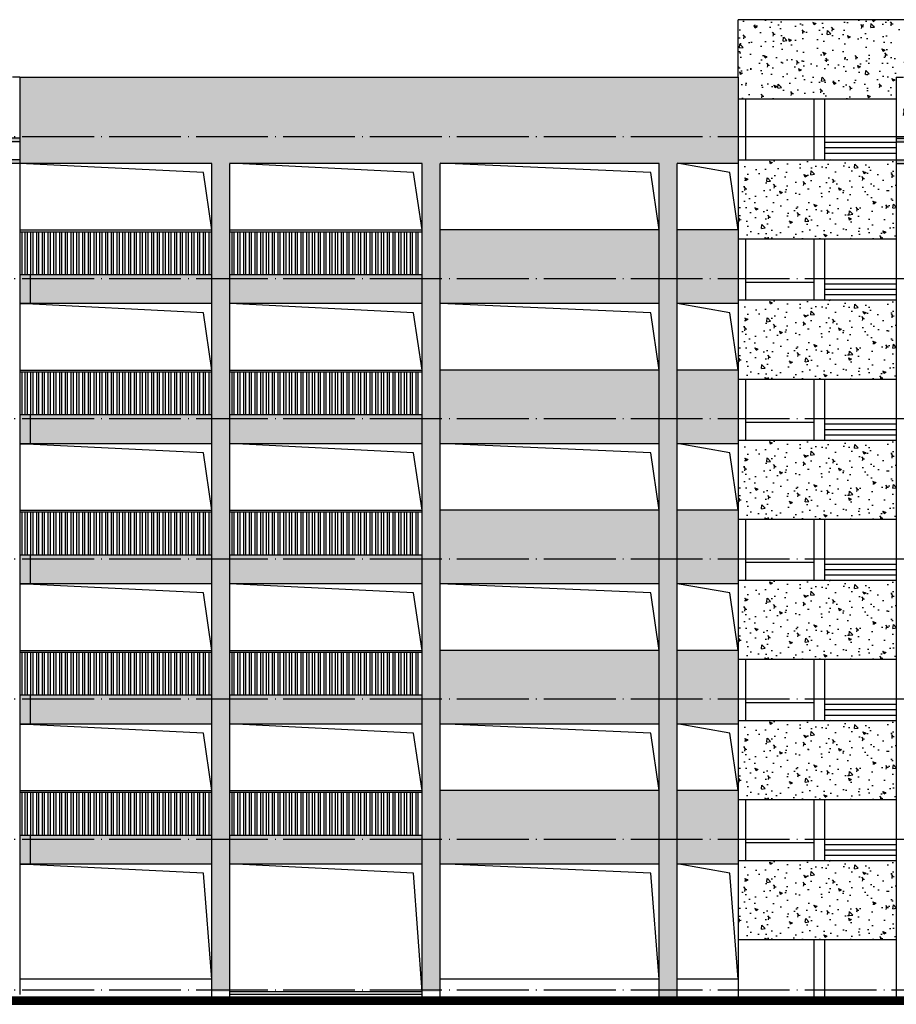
# Model space of a CAD drawing. Extents: x 1779708 to 7299578, y -1121471 to 88434.
# Tile 614 of 656: x 5733946 to 5758346, y -1005958 to -978558. Entities that reach past the tile are written whole.
import ezdxf

# ---------------------------------------------------------------- set-up
doc = ezdxf.new("R2010")
doc.units = 0
doc.header["$LTSCALE"] = 1000
doc.header["$MEASUREMENT"] = 0
doc.linetypes.add('DOTE', pattern=[2.42, 2, -0.2, 0.02, -0.2])
for name, color, linetype in [('DOTE', 1, 'DOTE'), ('SPACE', 7, 'CONTINUOUS'), ('WALL', 255, 'CONTINUOUS'), ('可见线', 6, 'CONTINUOUS'), ('栏杆', 6, 'CONTINUOUS'), ('立面填充图例白', 7, 'CONTINUOUS'), ('立面细线', 114, 'CONTINUOUS')]:
    doc.layers.add(name, color=color, linetype=linetype)
doc.styles.add('_TCH_SPACE', font='SIMPLEX', dxfattribs={"height": 5, "bigfont": 'GBCBIG'})
pattern_1 = [(130, (11405292.2, -3328.6), (-819.83101, -71.725885), [85.725, -942.975]), (185, (11405292.2, -3328.6), (158.59272, 859.75489), [68.58, -754.38]), (79.549, (11405223.9, -3334.6), (-661.24126, 788.0251), [72.855, -801.405]), (133.8158, (11405292.2, -3100), (-1219.85568, -189.19048), [128.5875, -1414.4625]), (83.3644, (11405190.5, -3115.8), (-1068.31906, 1113.415), [109.2825, -1202.1075]), (188.816, (11405292.2, -3100), (-1068.32073, 1113.41303), [102.87, -1131.57]), (159, (11405177.9, -3157.15), (-682.26696, -460.19483), [85.725, -942.975]), (214, (11405177.9, -3157.15), (-278.10913, 828.84585), [68.58, -754.38]), (108.5486, (11405121, -3195.5), (-960.37421, 368.65286), [72.855, -801.405]), (142.5, (11405292.2, -3328.6), (-13.898715, 380.497675), [0, -745.236, 0, -765.81, 0, -757.2375]), (172.5, (11405292.2, -3328.6), (-300.68848, 450.812587), [0, -436.626, 0, -728.091, 0, -288.6075]), (212.5, (11405547.08, -3328.6), (-610.157678, -25.779348), [0, -285.75, 0, -891.54, 0, -1183.005]), (222.5, (11405661.4, -3328.6), (-666.581316, 114.41921), [0, -371.475, 0, -592.074, 0, -840.105])]

# ---------------------------------------------------------------- blocks, each defined once
blk = doc.blocks.new('A$C65B55DC4')
at = {"layer": '可见线'}
for points in [[(-6350, 100), (-11700, 100)], [(-500, 100), (-5850, 100)]]:
    blk.add_lwpolyline(points, dxfattribs=at)
at = {"layer": '栏杆'}
for p, q in [((6100, 1350), (0, 1350)), ((8300, 1350), (6600, 1350)), ((-6350, -700), (-11700, -700)), ((-500, -700), (-5850, -700)), ((6100, -700), (0, -700)), ((8300, -700), (6600, -700))]:
    blk.add_line(p, q, dxfattribs=at)
for points in [[(-11700, 1350), (-6350, 1350)], [(-11700, 1300), (-6350, 1300)], [(-11700, 1300), (-11700, 100)], [(-11640, 1300), (-11640, 100)], [(-11555, 1300), (-11555, 100)], [(-11495, 1300), (-11495, 100)], [(-11395, 1300), (-11395, 100)], [(-11335, 1300), (-11335, 100)], [(-11235, 1300), (-11235, 100)], [(-11175, 1300), (-11175, 100)], [(-11075, 1300), (-11075, 100)], [(-11015, 1300), (-11015, 100)], [(-10915, 1300), (-10915, 100)], [(-10855, 1300), (-10855, 100)], [(-10755, 1300), (-10755, 100)], [(-10695, 1300), (-10695, 100)], [(-10595, 1300), (-10595, 100)], [(-10535, 1300), (-10535, 100)], [(-10435, 1300), (-10435, 100)], [(-10375, 1300), (-10375, 100)], [(-10275, 1300), (-10275, 100)], [(-10215, 1300), (-10215, 100)], [(-10115, 1300), (-10115, 100)], [(-10055, 1300), (-10055, 100)], [(-9955, 1300), (-9955, 100)], [(-9895, 1300), (-9895, 100)], [(-9795, 1300), (-9795, 100)], [(-9735, 1300), (-9735, 100)], [(-9635, 1300), (-9635, 100)], [(-9575, 1300), (-9575, 100)], [(-9475, 1300), (-9475, 100)], [(-9415, 1300), (-9415, 100)], [(-9315, 1300), (-9315, 100)], [(-9255, 1300), (-9255, 100)], [(-9155, 1300), (-9155, 100)], [(-9095, 1300), (-9095, 100)], [(-8995, 1300), (-8995, 100)], [(-8935, 1300), (-8935, 100)], [(-8835, 1300), (-8835, 100)], [(-8775, 1300), (-8775, 100)], [(-8675, 1300), (-8675, 100)], [(-8615, 1300), (-8615, 100)], [(-8515, 1300), (-8515, 100)], [(-8455, 1300), (-8455, 100)], [(-8355, 1300), (-8355, 100)], [(-8295, 1300), (-8295, 100)], [(-8195, 1300), (-8195, 100)], [(-8135, 1300), (-8135, 100)], [(-8035, 1300), (-8035, 100)], [(-7975, 1300), (-7975, 100)], [(-7875, 1300), (-7875, 100)], [(-7815, 1300), (-7815, 100)], [(-7715, 1300), (-7715, 100)], [(-7655, 1300), (-7655, 100)], [(-7555, 1300), (-7555, 100)], [(-7495, 1300), (-7495, 100)], [(-7395, 1300), (-7395, 100)], [(-7335, 1300), (-7335, 100)], [(-7235, 1300), (-7235, 100)], [(-7175, 1300), (-7175, 100)], [(-7075, 1300), (-7075, 100)], [(-7015, 1300), (-7015, 100)], [(-6915, 1300), (-6915, 100)], [(-6855, 1300), (-6855, 100)], [(-6755, 1300), (-6755, 100)], [(-6695, 1300), (-6695, 100)], [(-6595, 1300), (-6595, 100)], [(-6535, 1300), (-6535, 100)], [(-6435, 1300), (-6435, 100)], [(-6375, 1300), (-6375, 100)], [(-5850, 1350), (-500, 1350)], [(-5850, 1300), (-500, 1300)], [(-5795, 1300), (-5795, 100)], [(-5735, 1300), (-5735, 100)], [(-5635, 1300), (-5635, 100)], [(-5575, 1300), (-5575, 100)], [(-5475, 1300), (-5475, 100)], [(-5415, 1300), (-5415, 100)], [(-5315, 1300), (-5315, 100)], [(-5255, 1300), (-5255, 100)], [(-5155, 1300), (-5155, 100)], [(-5095, 1300), (-5095, 100)], [(-4995, 1300), (-4995, 100)], [(-4935, 1300), (-4935, 100)], [(-4835, 1300), (-4835, 100)], [(-4775, 1300), (-4775, 100)], [(-4675, 1300), (-4675, 100)], [(-4615, 1300), (-4615, 100)], [(-4515, 1300), (-4515, 100)], [(-4455, 1300), (-4455, 100)], [(-4355, 1300), (-4355, 100)], [(-4295, 1300), (-4295, 100)], [(-4195, 1300), (-4195, 100)], [(-4135, 1300), (-4135, 100)], [(-4035, 1300), (-4035, 100)], [(-3975, 1300), (-3975, 100)], [(-3875, 1300), (-3875, 100)], [(-3815, 1300), (-3815, 100)], [(-3715, 1300), (-3715, 100)], [(-3655, 1300), (-3655, 100)], [(-3555, 1300), (-3555, 100)], [(-3495, 1300), (-3495, 100)], [(-3395, 1300), (-3395, 100)], [(-3335, 1300), (-3335, 100)], [(-3235, 1300), (-3235, 100)], [(-3175, 1300), (-3175, 100)], [(-3075, 1300), (-3075, 100)], [(-3015, 1300), (-3015, 100)], [(-2915, 1300), (-2915, 100)], [(-2855, 1300), (-2855, 100)], [(-2755, 1300), (-2755, 100)], [(-2695, 1300), (-2695, 100)], [(-2595, 1300), (-2595, 100)], [(-2535, 1300), (-2535, 100)], [(-2435, 1300), (-2435, 100)], [(-2375, 1300), (-2375, 100)], [(-2275, 1300), (-2275, 100)], [(-2215, 1300), (-2215, 100)], [(-2115, 1300), (-2115, 100)], [(-2055, 1300), (-2055, 100)], [(-1955, 1300), (-1955, 100)], [(-1895, 1300), (-1895, 100)], [(-1795, 1300), (-1795, 100)], [(-1735, 1300), (-1735, 100)], [(-1635, 1300), (-1635, 100)], [(-1575, 1300), (-1575, 100)], [(-1475, 1300), (-1475, 100)], [(-1415, 1300), (-1415, 100)], [(-1315, 1300), (-1315, 100)], [(-1255, 1300), (-1255, 100)], [(-1155, 1300), (-1155, 100)], [(-1095, 1300), (-1095, 100)], [(-995, 1300), (-995, 100)], [(-935, 1300), (-935, 100)], [(-835, 1300), (-835, 100)], [(-775, 1300), (-775, 100)], [(-675, 1300), (-675, 100)], [(-615, 1300), (-615, 100)]]:
    blk.add_lwpolyline(points, dxfattribs=at)

msp = doc.modelspace()

# ---------------------------------------------------------------- hatches: boundary and pattern name
at = {"layer": 'WALL'}
for points in [[(5730246.1, -981958.3), (5720846.1, -981958.3), (5720846.1, -982708.3), (5720646.1, -982708.3), (5720646.1, -982608.3), (5720346.1, -982608.3), (5719646.1, -982608.3), (5719646.1, -982508.3), (5720646.1, -982508.3), (5720646.1, -980808.3), (5719546.1, -980808.3), (5719546.1, -980708.3), (5720846.1, -980708.3), (5720846.1, -981858.3), (5733946.1, -981858.3), (5733946.1, -981958.3), (5733646.1, -981958.3), (5733646.1, -982458.3), (5733946.1, -982458.3), (5733946.1, -982558.3), (5733446.1, -982558.3), (5733446.1, -981958.3), (5730446.1, -981958.3), (5730446.1, -982708.3), (5730246.1, -982708.3)], [(5758846.1, -981958.3), (5761846.1, -981958.3), (5761846.1, -982708.3), (5762046.1, -982708.3), (5762046.1, -981958.3), (5771446.1, -981958.3), (5771446.1, -982708.3), (5771646.1, -982708.3), (5771646.1, -982608.3), (5772646.1, -982608.3), (5772646.1, -982508.3), (5771646.1, -982508.3), (5771646.1, -980808.3), (5772746.1, -980808.3), (5772746.1, -980708.3), (5771446.1, -980708.3), (5771446.1, -981858.3), (5758346.1, -981858.3), (5758346.1, -981958.3), (5758646.1, -981958.3), (5758646.1, -982458.3), (5758346.1, -982458.3), (5758346.1, -982558.3), (5758846.1, -982558.3)]]:
    msp.add_hatch(color=256, dxfattribs=at).paths.add_polyline_path(points)
at = {"layer": '立面填充图例白'}
h = msp.add_hatch(dxfattribs=at)
h.set_pattern_fill('AR-CONC', color=0, scale=450, style=0)
h.set_pattern_definition(pattern_1)
h.paths.add_polyline_path([(5753946.1, -978558.3), (5753946.1, -980158.3), (5753946.1, -980758.3), (5758346.1, -980758.3), (5758346.1, -980158.3), (5758546.1, -980158.3), (5758546.1, -981808.3), (5758846.1, -981808.3), (5758846.1, -978558.3)])
h = msp.add_hatch(dxfattribs=at)
h.set_pattern_fill('AR-CONC', color=0, scale=450, style=0)
h.set_pattern_definition(pattern_1)
h.paths.add_polyline_path([(5739796.1, -1005608.3), (5739296.1, -1005608.3), (5739296.1, -982558.3), (5733946.1, -982558.3), (5733946.1, -980158.3), (5753946.1, -980158.3), (5753946.1, -982558.3), (5752273.2, -982558.3), (5752246.1, -982553.5), (5752246.1, -1005758.3), (5751746.1, -1005758.3), (5751746.1, -982558.3), (5745754.7, -982558.3), (5745646.1, -982553.5), (5745646.1, -1005608.3), (5745146.1, -1005608.3), (5745146.1, -982558.3), (5739890.8, -982558.3), (5739796.1, -982553.5)])
h = msp.add_hatch(dxfattribs=at)
h.set_pattern_fill('AR-CONC', color=0, scale=450, style=0)
h.set_pattern_definition(pattern_1)
h.paths.add_polyline_path([(5758346.1, -984658.3), (5758346.1, -982558.3), (5758346.1, -982458.3), (5753946.1, -982458.3), (5753946.1, -982558.3), (5753946.1, -984658.3)])
h = msp.add_hatch(dxfattribs=at)
h.set_pattern_fill('AR-CONC', color=0, scale=450, style=0)
h.set_pattern_definition(pattern_1)
h.paths.add_polyline_path([(5753946.1, -986458.3), (5753946.1, -984408.3), (5752246.1, -984408.3), (5752246.1, -986458.3)])
h.paths.add_polyline_path([(5751746.1, -986458.3), (5751746.1, -984408.3), (5745646.1, -984408.3), (5745646.1, -986458.3)])
h.paths.add_polyline_path([(5745146.1, -986458.3), (5745146.1, -985658.3), (5739796.1, -985658.3), (5739796.1, -986458.3)])
h.paths.add_polyline_path([(5739296.1, -986458.3), (5739296.1, -985658.3), (5733946.1, -985658.3), (5733946.1, -986458.3)])
h = msp.add_hatch(dxfattribs=at)
h.set_pattern_fill('AR-CONC', color=0, scale=450, style=0)
h.set_pattern_definition([(130, (11405292.2, -7228.6), (-819.83101, -71.725885), [85.725, -942.975]), (185, (11405292.2, -7228.6), (158.59272, 859.75489), [68.58, -754.38]), (79.549, (11405223.9, -7234.6), (-661.24126, 788.0251), [72.855, -801.405]), (133.8158, (11405292.2, -7000), (-1219.85568, -189.19048), [128.5875, -1414.4625]), (83.3644, (11405190.5, -7015.8), (-1068.31906, 1113.415), [109.2825, -1202.1075]), (188.816, (11405292.2, -7000), (-1068.32073, 1113.41303), [102.87, -1131.57]), (159, (11405177.9, -7057.15), (-682.26696, -460.19483), [85.725, -942.975]), (214, (11405177.9, -7057.15), (-278.10913, 828.84585), [68.58, -754.38]), (108.5486, (11405121, -7095.5), (-960.37421, 368.65286), [72.855, -801.405]), (142.5, (11405292.2, -7228.6), (-13.898715, 380.497675), [0, -745.236, 0, -765.81, 0, -757.2375]), (172.5, (11405292.2, -7228.6), (-300.68848, 450.812587), [0, -436.626, 0, -728.091, 0, -288.6075]), (212.5, (11405547.08, -7228.6), (-610.157678, -25.779348), [0, -285.75, 0, -891.54, 0, -1183.005]), (222.5, (11405661.4, -7228.6), (-666.581316, 114.41921), [0, -371.475, 0, -592.074, 0, -840.105])])
h.paths.add_polyline_path([(5753946.1, -988558.3), (5753946.1, -986458.3), (5753946.1, -986358.3), (5758346.1, -986358.3), (5758346.1, -986458.3), (5758346.1, -988558.3)])
h = msp.add_hatch(dxfattribs=at)
h.set_pattern_fill('AR-CONC', color=0, scale=450, style=0)
h.set_pattern_definition([(130, (11405292.2, -7228.6), (-819.83101, -71.725885), [85.725, -942.975]), (185, (11405292.2, -7228.6), (158.59272, 859.75489), [68.58, -754.38]), (79.549, (11405223.9, -7234.6), (-661.24126, 788.0251), [72.855, -801.405]), (133.8158, (11405292.2, -7000), (-1219.85568, -189.19048), [128.5875, -1414.4625]), (83.3644, (11405190.5, -7015.8), (-1068.31906, 1113.415), [109.2825, -1202.1075]), (188.816, (11405292.2, -7000), (-1068.32073, 1113.41303), [102.87, -1131.57]), (159, (11405177.9, -7057.15), (-682.26696, -460.19483), [85.725, -942.975]), (214, (11405177.9, -7057.15), (-278.10913, 828.84585), [68.58, -754.38]), (108.5486, (11405121, -7095.5), (-960.37421, 368.65286), [72.855, -801.405]), (142.5, (11405292.2, -7228.6), (-13.898715, 380.497675), [0, -745.236, 0, -765.81, 0, -757.2375]), (172.5, (11405292.2, -7228.6), (-300.68848, 450.812587), [0, -436.626, 0, -728.091, 0, -288.6075]), (212.5, (11405547.08, -7228.6), (-610.157678, -25.779348), [0, -285.75, 0, -891.54, 0, -1183.005]), (222.5, (11405661.4, -7228.6), (-666.581316, 114.41921), [0, -371.475, 0, -592.074, 0, -840.105])])
h.paths.add_polyline_path([(5752246.1, -990353.5), (5752246.1, -988308.3), (5753946.1, -988308.3), (5753946.1, -990353.5)])
h.paths.add_polyline_path([(5745646.1, -990353.5), (5745646.1, -988308.3), (5751746.1, -988308.3), (5751746.1, -990353.5)])
h.paths.add_polyline_path([(5739796.1, -990353.5), (5739796.1, -989558.3), (5745146.1, -989558.3), (5745146.1, -990353.5)])
h.paths.add_polyline_path([(5733946.1, -990353.5), (5733946.1, -989558.3), (5739296.1, -989558.3), (5739296.1, -990353.5)])
h = msp.add_hatch(dxfattribs=at)
h.set_pattern_fill('AR-CONC', color=0, scale=450, style=0)
h.set_pattern_definition([(130, (11405292.2, -11128.6), (-819.83101, -71.725885), [85.725, -942.975]), (185, (11405292.2, -11128.6), (158.59272, 859.75489), [68.58, -754.38]), (79.549, (11405223.9, -11134.6), (-661.24126, 788.0251), [72.855, -801.405]), (133.8158, (11405292.2, -10900), (-1219.85568, -189.19048), [128.5875, -1414.4625]), (83.3644, (11405190.5, -10915.8), (-1068.31906, 1113.415), [109.2825, -1202.1075]), (188.816, (11405292.2, -10900), (-1068.32073, 1113.41303), [102.87, -1131.57]), (159, (11405177.9, -10957.15), (-682.26696, -460.19483), [85.725, -942.975]), (214, (11405177.9, -10957.15), (-278.10913, 828.84585), [68.58, -754.38]), (108.5486, (11405121, -10995.5), (-960.37421, 368.65286), [72.855, -801.405]), (142.5, (11405292.2, -11128.6), (-13.898715, 380.497675), [0, -745.236, 0, -765.81, 0, -757.2375]), (172.5, (11405292.2, -11128.6), (-300.68848, 450.812587), [0, -436.626, 0, -728.091, 0, -288.6075]), (212.5, (11405547.08, -11128.6), (-610.157678, -25.779348), [0, -285.75, 0, -891.54, 0, -1183.005]), (222.5, (11405661.4, -11128.6), (-666.581316, 114.41921), [0, -371.475, 0, -592.074, 0, -840.105])])
h.paths.add_polyline_path([(5753946.1, -992458.3), (5753946.1, -990358.3), (5753946.1, -990258.3), (5758346.1, -990258.3), (5758346.1, -990358.3), (5758346.1, -992458.3)])
h = msp.add_hatch(dxfattribs=at)
h.set_pattern_fill('AR-CONC', color=0, scale=450, style=0)
h.set_pattern_definition([(130, (11405292.2, -11128.6), (-819.83101, -71.725885), [85.725, -942.975]), (185, (11405292.2, -11128.6), (158.59272, 859.75489), [68.58, -754.38]), (79.549, (11405223.9, -11134.6), (-661.24126, 788.0251), [72.855, -801.405]), (133.8158, (11405292.2, -10900), (-1219.85568, -189.19048), [128.5875, -1414.4625]), (83.3644, (11405190.5, -10915.8), (-1068.31906, 1113.415), [109.2825, -1202.1075]), (188.816, (11405292.2, -10900), (-1068.32073, 1113.41303), [102.87, -1131.57]), (159, (11405177.9, -10957.15), (-682.26696, -460.19483), [85.725, -942.975]), (214, (11405177.9, -10957.15), (-278.10913, 828.84585), [68.58, -754.38]), (108.5486, (11405121, -10995.5), (-960.37421, 368.65286), [72.855, -801.405]), (142.5, (11405292.2, -11128.6), (-13.898715, 380.497675), [0, -745.236, 0, -765.81, 0, -757.2375]), (172.5, (11405292.2, -11128.6), (-300.68848, 450.812587), [0, -436.626, 0, -728.091, 0, -288.6075]), (212.5, (11405547.08, -11128.6), (-610.157678, -25.779348), [0, -285.75, 0, -891.54, 0, -1183.005]), (222.5, (11405661.4, -11128.6), (-666.581316, 114.41921), [0, -371.475, 0, -592.074, 0, -840.105])])
h.paths.add_polyline_path([(5752246.1, -994253.5), (5752246.1, -992208.3), (5753946.1, -992208.3), (5753946.1, -994253.5)])
h.paths.add_polyline_path([(5745646.1, -994253.5), (5745646.1, -992208.3), (5751746.1, -992208.3), (5751746.1, -994253.5)])
h.paths.add_polyline_path([(5739796.1, -994253.5), (5739796.1, -993458.3), (5745146.1, -993458.3), (5745146.1, -994253.5)])
h.paths.add_polyline_path([(5733946.1, -994253.5), (5733946.1, -993458.3), (5739296.1, -993458.3), (5739296.1, -994253.5)])
h = msp.add_hatch(dxfattribs=at)
h.set_pattern_fill('AR-CONC', color=0, scale=450, style=0)
h.set_pattern_definition([(130, (11405292.2, -15028.6), (-819.83101, -71.725885), [85.725, -942.975]), (185, (11405292.2, -15028.6), (158.59272, 859.75489), [68.58, -754.38]), (79.549, (11405223.9, -15034.6), (-661.24126, 788.0251), [72.855, -801.405]), (133.8158, (11405292.2, -14800), (-1219.85568, -189.19048), [128.5875, -1414.4625]), (83.3644, (11405190.5, -14815.8), (-1068.31906, 1113.415), [109.2825, -1202.1075]), (188.816, (11405292.2, -14800), (-1068.32073, 1113.41303), [102.87, -1131.57]), (159, (11405177.9, -14857.15), (-682.26696, -460.19483), [85.725, -942.975]), (214, (11405177.9, -14857.15), (-278.10913, 828.84585), [68.58, -754.38]), (108.5486, (11405121, -14895.5), (-960.37421, 368.65286), [72.855, -801.405]), (142.5, (11405292.2, -15028.6), (-13.898715, 380.497675), [0, -745.236, 0, -765.81, 0, -757.2375]), (172.5, (11405292.2, -15028.6), (-300.68848, 450.812587), [0, -436.626, 0, -728.091, 0, -288.6075]), (212.5, (11405547.08, -15028.6), (-610.157678, -25.779348), [0, -285.75, 0, -891.54, 0, -1183.005]), (222.5, (11405661.4, -15028.6), (-666.581316, 114.41921), [0, -371.475, 0, -592.074, 0, -840.105])])
h.paths.add_polyline_path([(5753946.1, -996358.3), (5753946.1, -994258.3), (5753946.1, -994158.3), (5758346.1, -994158.3), (5758346.1, -994258.3), (5758346.1, -996358.3)])
h = msp.add_hatch(dxfattribs=at)
h.set_pattern_fill('AR-CONC', color=0, scale=450, style=0)
h.set_pattern_definition([(130, (11405292.2, -15028.6), (-819.83101, -71.725885), [85.725, -942.975]), (185, (11405292.2, -15028.6), (158.59272, 859.75489), [68.58, -754.38]), (79.549, (11405223.9, -15034.6), (-661.24126, 788.0251), [72.855, -801.405]), (133.8158, (11405292.2, -14800), (-1219.85568, -189.19048), [128.5875, -1414.4625]), (83.3644, (11405190.5, -14815.8), (-1068.31906, 1113.415), [109.2825, -1202.1075]), (188.816, (11405292.2, -14800), (-1068.32073, 1113.41303), [102.87, -1131.57]), (159, (11405177.9, -14857.15), (-682.26696, -460.19483), [85.725, -942.975]), (214, (11405177.9, -14857.15), (-278.10913, 828.84585), [68.58, -754.38]), (108.5486, (11405121, -14895.5), (-960.37421, 368.65286), [72.855, -801.405]), (142.5, (11405292.2, -15028.6), (-13.898715, 380.497675), [0, -745.236, 0, -765.81, 0, -757.2375]), (172.5, (11405292.2, -15028.6), (-300.68848, 450.812587), [0, -436.626, 0, -728.091, 0, -288.6075]), (212.5, (11405547.08, -15028.6), (-610.157678, -25.779348), [0, -285.75, 0, -891.54, 0, -1183.005]), (222.5, (11405661.4, -15028.6), (-666.581316, 114.41921), [0, -371.475, 0, -592.074, 0, -840.105])])
h.paths.add_polyline_path([(5752246.1, -998153.5), (5752246.1, -996108.3), (5753946.1, -996108.3), (5753946.1, -998153.5)])
h.paths.add_polyline_path([(5745646.1, -998153.5), (5745646.1, -996108.3), (5751746.1, -996108.3), (5751746.1, -998153.5)])
h.paths.add_polyline_path([(5739796.1, -998153.5), (5739796.1, -997358.3), (5745146.1, -997358.3), (5745146.1, -998153.5)])
h.paths.add_polyline_path([(5733946.1, -998153.5), (5733946.1, -997358.3), (5739296.1, -997358.3), (5739296.1, -998153.5)])
h = msp.add_hatch(dxfattribs=at)
h.set_pattern_fill('AR-CONC', color=0, scale=450, style=0)
h.set_pattern_definition([(130, (11405292.2, -18928.6), (-819.83101, -71.725885), [85.725, -942.975]), (185, (11405292.2, -18928.6), (158.59272, 859.75489), [68.58, -754.38]), (79.549, (11405223.9, -18934.6), (-661.24126, 788.0251), [72.855, -801.405]), (133.8158, (11405292.2, -18700), (-1219.85568, -189.19048), [128.5875, -1414.4625]), (83.3644, (11405190.5, -18715.8), (-1068.31906, 1113.415), [109.2825, -1202.1075]), (188.816, (11405292.2, -18700), (-1068.32073, 1113.41303), [102.87, -1131.57]), (159, (11405177.9, -18757.15), (-682.26696, -460.19483), [85.725, -942.975]), (214, (11405177.9, -18757.15), (-278.10913, 828.84585), [68.58, -754.38]), (108.5486, (11405121, -18795.5), (-960.37421, 368.65286), [72.855, -801.405]), (142.5, (11405292.2, -18928.6), (-13.898715, 380.497675), [0, -745.236, 0, -765.81, 0, -757.2375]), (172.5, (11405292.2, -18928.6), (-300.68848, 450.812587), [0, -436.626, 0, -728.091, 0, -288.6075]), (212.5, (11405547.08, -18928.6), (-610.157678, -25.779348), [0, -285.75, 0, -891.54, 0, -1183.005]), (222.5, (11405661.4, -18928.6), (-666.581316, 114.41921), [0, -371.475, 0, -592.074, 0, -840.105])])
h.paths.add_polyline_path([(5753946.1, -1000258.3), (5753946.1, -998158.3), (5753946.1, -998058.3), (5758346.1, -998058.3), (5758346.1, -998158.3), (5758346.1, -1000258.3)])
h = msp.add_hatch(dxfattribs=at)
h.set_pattern_fill('AR-CONC', color=0, scale=450, style=0)
h.set_pattern_definition([(130, (11405292.2, -18928.6), (-819.83101, -71.725885), [85.725, -942.975]), (185, (11405292.2, -18928.6), (158.59272, 859.75489), [68.58, -754.38]), (79.549, (11405223.9, -18934.6), (-661.24126, 788.0251), [72.855, -801.405]), (133.8158, (11405292.2, -18700), (-1219.85568, -189.19048), [128.5875, -1414.4625]), (83.3644, (11405190.5, -18715.8), (-1068.31906, 1113.415), [109.2825, -1202.1075]), (188.816, (11405292.2, -18700), (-1068.32073, 1113.41303), [102.87, -1131.57]), (159, (11405177.9, -18757.15), (-682.26696, -460.19483), [85.725, -942.975]), (214, (11405177.9, -18757.15), (-278.10913, 828.84585), [68.58, -754.38]), (108.5486, (11405121, -18795.5), (-960.37421, 368.65286), [72.855, -801.405]), (142.5, (11405292.2, -18928.6), (-13.898715, 380.497675), [0, -745.236, 0, -765.81, 0, -757.2375]), (172.5, (11405292.2, -18928.6), (-300.68848, 450.812587), [0, -436.626, 0, -728.091, 0, -288.6075]), (212.5, (11405547.08, -18928.6), (-610.157678, -25.779348), [0, -285.75, 0, -891.54, 0, -1183.005]), (222.5, (11405661.4, -18928.6), (-666.581316, 114.41921), [0, -371.475, 0, -592.074, 0, -840.105])])
h.paths.add_polyline_path([(5752246.1, -1002053.5), (5752246.1, -1000008.3), (5753946.1, -1000008.3), (5753946.1, -1002053.5)])
h.paths.add_polyline_path([(5745646.1, -1002053.5), (5745646.1, -1000008.3), (5751746.1, -1000008.3), (5751746.1, -1002053.5)])
h.paths.add_polyline_path([(5739796.1, -1002053.5), (5739796.1, -1001258.3), (5745146.1, -1001258.3), (5745146.1, -1002053.5)])
h.paths.add_polyline_path([(5733946.1, -1002053.5), (5733946.1, -1001258.3), (5739296.1, -1001258.3), (5739296.1, -1002053.5)])
h = msp.add_hatch(dxfattribs=at)
h.set_pattern_fill('AR-CONC', color=0, scale=450, style=0)
h.set_pattern_definition([(130, (11405292.2, -22828.6), (-819.83101, -71.725885), [85.725, -942.975]), (185, (11405292.2, -22828.6), (158.59272, 859.75489), [68.58, -754.38]), (79.549, (11405223.9, -22834.6), (-661.24126, 788.0251), [72.855, -801.405]), (133.8158, (11405292.2, -22600), (-1219.85568, -189.19048), [128.5875, -1414.4625]), (83.3644, (11405190.5, -22615.8), (-1068.31906, 1113.415), [109.2825, -1202.1075]), (188.816, (11405292.2, -22600), (-1068.32073, 1113.41303), [102.87, -1131.57]), (159, (11405177.9, -22657.15), (-682.26696, -460.19483), [85.725, -942.975]), (214, (11405177.9, -22657.15), (-278.10913, 828.84585), [68.58, -754.38]), (108.5486, (11405121, -22695.5), (-960.37421, 368.65286), [72.855, -801.405]), (142.5, (11405292.2, -22828.6), (-13.898715, 380.497675), [0, -745.236, 0, -765.81, 0, -757.2375]), (172.5, (11405292.2, -22828.6), (-300.68848, 450.812587), [0, -436.626, 0, -728.091, 0, -288.6075]), (212.5, (11405547.08, -22828.6), (-610.157678, -25.779348), [0, -285.75, 0, -891.54, 0, -1183.005]), (222.5, (11405661.4, -22828.6), (-666.581316, 114.41921), [0, -371.475, 0, -592.074, 0, -840.105])])
h.paths.add_polyline_path([(5753946.1, -1004158.3), (5753946.1, -1002058.3), (5753946.1, -1001958.3), (5758346.1, -1001958.3), (5758346.1, -1002058.3), (5758346.1, -1004158.3)])

# ---------------------------------------------------------------- linework, layer by layer
at = {"layer": 'DOTE'}
for p, q in [((5627535.8, -981808.3), (5777756.3, -981808.3)), ((5627535.8, -985758.3), (5777756.3, -985758.3)), ((5627535.8, -989658.3), (5777756.3, -989658.3)), ((5627535.8, -993558.3), (5777756.3, -993558.3)), ((5627535.8, -997458.3), (5777756.3, -997458.3)), ((5627535.8, -1001358.3), (5777756.3, -1001358.3)), ((5627535.8, -1005558.3), (5777756.3, -1005558.3)), ((5627535.8, -1005758.3), (5777756.3, -1005758.3)), ((5627535.8, -1005758.3), (5777756.3, -1005758.3))]:
    msp.add_line(p, q, dxfattribs=at)
at = {"layer": 'WALL'}
for p, q in [((5733946.1, -980158.3), (5733746.1, -980158.3)), ((5733946.1, -980158.3), (5733946.1, -982558.3)), ((5758346.1, -980158.3), (5758346.1, -982558.3)), ((5758346.1, -980158.3), (5758546.1, -980158.3)), ((5733946.1, -981858.3), (5720846.1, -981858.3)), ((5733946.1, -981958.3), (5733646.1, -981958.3)), ((5758346.1, -981858.3), (5771446.1, -981858.3)), ((5758346.1, -981958.3), (5758646.1, -981958.3)), ((5733946.1, -982458.3), (5733646.1, -982458.3)), ((5758346.1, -982458.3), (5758646.1, -982458.3)), ((5733646.1, -1005758.3), (5758646.1, -1005758.3)), ((5733646.1, -1005958.3), (5758646.1, -1005958.3))]:
    msp.add_line(p, q, dxfattribs=at)
for points in [[(5733946.1, -982558.3), (5733446.1, -982558.3), (5733446.1, -981958.3)], [(5758346.1, -982558.3), (5758846.1, -982558.3), (5758846.1, -981958.3)]]:
    msp.add_lwpolyline(points, dxfattribs=at)
at = {"layer": '可见线'}
for p, q in [((5734246.1, -986458.3), (5734246.1, -985658.3)), ((5733946.1, -986458.3), (5734246.1, -986458.3)), ((5734246.1, -990358.3), (5734246.1, -989558.3)), ((5733946.1, -990358.3), (5734246.1, -990358.3)), ((5734246.1, -994258.3), (5734246.1, -993458.3)), ((5733946.1, -994258.3), (5734246.1, -994258.3)), ((5734246.1, -998158.3), (5734246.1, -997358.3)), ((5733946.1, -998158.3), (5734246.1, -998158.3)), ((5734246.1, -1002058.3), (5734246.1, -1001258.3)), ((5733946.1, -1002058.3), (5734246.1, -1002058.3))]:
    msp.add_line(p, q, dxfattribs=at)
at = {"layer": '可见线', "const_width": 200}
msp.add_lwpolyline([(5758646.1, -1005858.3), (5733646.1, -1005858.3)], dxfattribs=at)
at = {"layer": '可见线'}
msp.add_lwpolyline([(5758646.1, -1005758.3), (5733646.1, -1005758.3)], dxfattribs=at)
at = {"layer": '栏杆'}
for p, q in [((5753946.1, -980158.3), (5753946.1, -978558.3)), ((5733946.1, -980158.3), (5753946.1, -980158.3)), ((5753946.1, -980158.3), (5753946.1, -982558.3)), ((5753946.1, -980758.3), (5758346.1, -980758.3)), ((5753946.1, -980758.3), (5758346.1, -980758.3)), ((5754146.1, -980758.3), (5754146.1, -982458.3)), ((5756046.1, -980758.3), (5756046.1, -982458.3)), ((5756346.1, -980758.3), (5756346.1, -982458.3)), ((5754146.1, -981808.3), (5756046.1, -981808.3)), ((5756346.1, -981808.3), (5758346.1, -981808.3)), ((5756346.1, -981962.2), (5758346.1, -981962.2)), ((5756346.1, -982116), (5758346.1, -982116)), ((5756346.1, -982269.9), (5758346.1, -982269.9)), ((5739296.1, -982558.3), (5733946.1, -982558.3)), ((5733946.1, -982558.3), (5733946.1, -1005683.3)), ((5739296.1, -1005758.3), (5739296.1, -982558.3)), ((5739796.1, -1005758.3), (5739796.1, -982558.3)), ((5745146.1, -982558.3), (5739796.1, -982558.3)), ((5745146.1, -1005758.3), (5745146.1, -982558.3)), ((5745646.1, -1005758.3), (5745646.1, -982558.3)), ((5751746.1, -982558.3), (5745646.1, -982558.3)), ((5751746.1, -1005758.3), (5751746.1, -982558.3)), ((5752246.1, -1005758.3), (5752246.1, -982558.3)), ((5753946.1, -982558.3), (5752246.1, -982558.3)), ((5753946.1, -982458.3), (5758346.1, -982458.3)), ((5753946.1, -982558.3), (5753946.1, -986558.3)), ((5758346.1, -982558.3), (5758346.1, -1005758.3)), ((5753946.1, -984658.3), (5758346.1, -984658.3)), ((5754146.1, -984658.3), (5754146.1, -986358.3)), ((5756046.1, -984658.3), (5756046.1, -986358.3)), ((5756346.1, -984658.3), (5756346.1, -986358.3)), ((5756346.1, -985758.3), (5758346.1, -985758.3)), ((5754146.1, -985858.3), (5756046.1, -985858.3)), ((5756346.1, -985908.3), (5758346.1, -985908.3)), ((5756346.1, -986058.3), (5758346.1, -986058.3)), ((5753946.1, -986358.3), (5758346.1, -986358.3)), ((5756346.1, -986208.3), (5758346.1, -986208.3)), ((5756346.1, -986358.3), (5758346.1, -986358.3)), ((5753946.1, -986558.3), (5753946.1, -990308.3)), ((5753946.1, -988558.3), (5758346.1, -988558.3)), ((5754146.1, -988558.3), (5754146.1, -990258.3)), ((5756046.1, -988558.3), (5756046.1, -990258.3)), ((5756346.1, -988558.3), (5756346.1, -990258.3)), ((5756346.1, -989658.3), (5758346.1, -989658.3)), ((5754146.1, -989758.3), (5756046.1, -989758.3)), ((5756346.1, -989808.3), (5758346.1, -989808.3)), ((5756346.1, -989958.3), (5758346.1, -989958.3)), ((5756346.1, -990108.3), (5758346.1, -990108.3)), ((5753946.1, -990258.3), (5758346.1, -990258.3)), ((5753946.1, -990308.3), (5753946.1, -994208.3)), ((5756346.1, -990258.3), (5758346.1, -990258.3)), ((5753946.1, -992458.3), (5758346.1, -992458.3)), ((5754146.1, -992458.3), (5754146.1, -994158.3)), ((5756046.1, -992458.3), (5756046.1, -994158.3)), ((5756346.1, -992458.3), (5756346.1, -994158.3)), ((5754146.1, -993658.3), (5756046.1, -993658.3)), ((5756346.1, -993558.3), (5758346.1, -993558.3)), ((5756346.1, -993708.3), (5758346.1, -993708.3)), ((5756346.1, -993858.3), (5758346.1, -993858.3)), ((5756346.1, -994008.3), (5758346.1, -994008.3)), ((5753946.1, -994158.3), (5758346.1, -994158.3)), ((5753946.1, -994208.3), (5753946.1, -998108.3)), ((5756346.1, -994158.3), (5758346.1, -994158.3)), ((5753946.1, -996358.3), (5758346.1, -996358.3)), ((5754146.1, -996358.3), (5754146.1, -998058.3)), ((5756046.1, -996358.3), (5756046.1, -998058.3)), ((5756346.1, -996358.3), (5756346.1, -998058.3)), ((5754146.1, -997558.3), (5756046.1, -997558.3)), ((5756346.1, -997458.3), (5758346.1, -997458.3)), ((5756346.1, -997608.3), (5758346.1, -997608.3)), ((5756346.1, -997758.3), (5758346.1, -997758.3)), ((5753946.1, -998058.3), (5758346.1, -998058.3)), ((5753946.1, -998108.3), (5753946.1, -1002008.3)), ((5756346.1, -997908.3), (5758346.1, -997908.3)), ((5756346.1, -998058.3), (5758346.1, -998058.3)), ((5753946.1, -1000258.3), (5758346.1, -1000258.3)), ((5754146.1, -1000258.3), (5754146.1, -1001958.3)), ((5756046.1, -1000258.3), (5756046.1, -1001958.3)), ((5756346.1, -1000258.3), (5756346.1, -1001958.3)), ((5754146.1, -1001458.3), (5756046.1, -1001458.3)), ((5756346.1, -1001358.3), (5758346.1, -1001358.3)), ((5756346.1, -1001508.3), (5758346.1, -1001508.3)), ((5756346.1, -1001658.3), (5758346.1, -1001658.3)), ((5753946.1, -1001958.3), (5758346.1, -1001958.3)), ((5753946.1, -1002008.3), (5753946.1, -1005758.3)), ((5756346.1, -1001808.3), (5758346.1, -1001808.3)), ((5753946.1, -1004158.3), (5758346.1, -1004158.3)), ((5756046.1, -1004158.3), (5756046.1, -1005758.3)), ((5756346.1, -1004158.3), (5756346.1, -1005758.3)), ((5739296.1, -1005258.3), (5733946.1, -1005258.3)), ((5751746.1, -1005258.3), (5745646.1, -1005258.3)), ((5753946.1, -1005258.3), (5752246.1, -1005258.3)), ((5745146.1, -1005608.3), (5739796.1, -1005608.3)), ((5745146.1, -1005683.3), (5739796.1, -1005683.3))]:
    msp.add_line(p, q, dxfattribs=at)
msp.add_lwpolyline([(5758846.1, -981808.3), (5758846.1, -978558.3), (5753946.1, -978558.3)], dxfattribs=at)
at = {"layer": '立面细线'}
for points in [[(5739296.1, -984408.3), (5739059.9, -982812.3), (5733946.1, -982558.3)], [(5745146.1, -984408.3), (5744909.9, -982812.3), (5739796.1, -982553.5)], [(5751746.1, -984408.3), (5751509.9, -982812.3), (5745646.1, -982553.5)], [(5753946.1, -984408.3), (5753709.9, -982812.3), (5752246.1, -982553.5)], [(5739296.1, -988308.3), (5739059.9, -986712.3), (5733946.1, -986458.3)], [(5745146.1, -988308.3), (5744909.9, -986712.3), (5739796.1, -986453.5)], [(5751746.1, -988308.3), (5751509.9, -986712.3), (5745646.1, -986453.5)], [(5753946.1, -988308.3), (5753709.9, -986712.3), (5752246.1, -986453.5)], [(5739296.1, -992208.3), (5739059.9, -990612.3), (5733946.1, -990358.3)], [(5745146.1, -992208.3), (5744909.9, -990612.3), (5739796.1, -990353.5)], [(5751746.1, -992208.3), (5751509.9, -990612.3), (5745646.1, -990353.5)], [(5753946.1, -992208.3), (5753709.9, -990612.3), (5752246.1, -990353.5)], [(5739296.1, -996108.3), (5739059.9, -994512.3), (5733946.1, -994258.3)], [(5745146.1, -996108.3), (5744909.9, -994512.3), (5739796.1, -994253.5)], [(5751746.1, -996108.3), (5751509.9, -994512.3), (5745646.1, -994253.5)], [(5753946.1, -996108.3), (5753709.9, -994512.3), (5752246.1, -994253.5)], [(5739296.1, -1000008.3), (5739059.9, -998412.3), (5733946.1, -998158.3)], [(5745146.1, -1000008.3), (5744909.9, -998412.3), (5739796.1, -998153.5)], [(5751746.1, -1000008.3), (5751509.9, -998412.3), (5745646.1, -998153.5)], [(5753946.1, -1000008.3), (5753709.9, -998412.3), (5752246.1, -998153.5)], [(5739296.1, -1005258.3), (5739059.9, -1002312.3), (5733946.1, -1002058.3)], [(5745146.1, -1005608.3), (5744909.9, -1002312.3), (5739796.1, -1002053.5)], [(5751746.1, -1005258.3), (5751509.9, -1002312.3), (5745646.1, -1002053.5)], [(5753946.1, -1005258.3), (5753709.9, -1002312.3), (5752246.1, -1002053.5)]]:
    msp.add_lwpolyline(points, dxfattribs=at)

# ---------------------------------------------------------------- block references
at = {"layer": '栏杆'}
for p in [(5745646.1, -985758.3), (5745646.1, -989658.3), (5745646.1, -993558.3), (5745646.1, -997458.3), (5745646.1, -1001358.3), (5745646.1, -1001358.3)]:
    msp.add_blockref('A$C65B55DC4', p, dxfattribs=at)

# ---------------------------------------------------------------- texts
at = {"layer": 'SPACE', "style": '_TCH_SPACE'}
msp.add_text('上人屋面', height=600, dxfattribs=at).set_placement((5731190.3, -981445.3))

doc.saveas('drawing.dxf')
